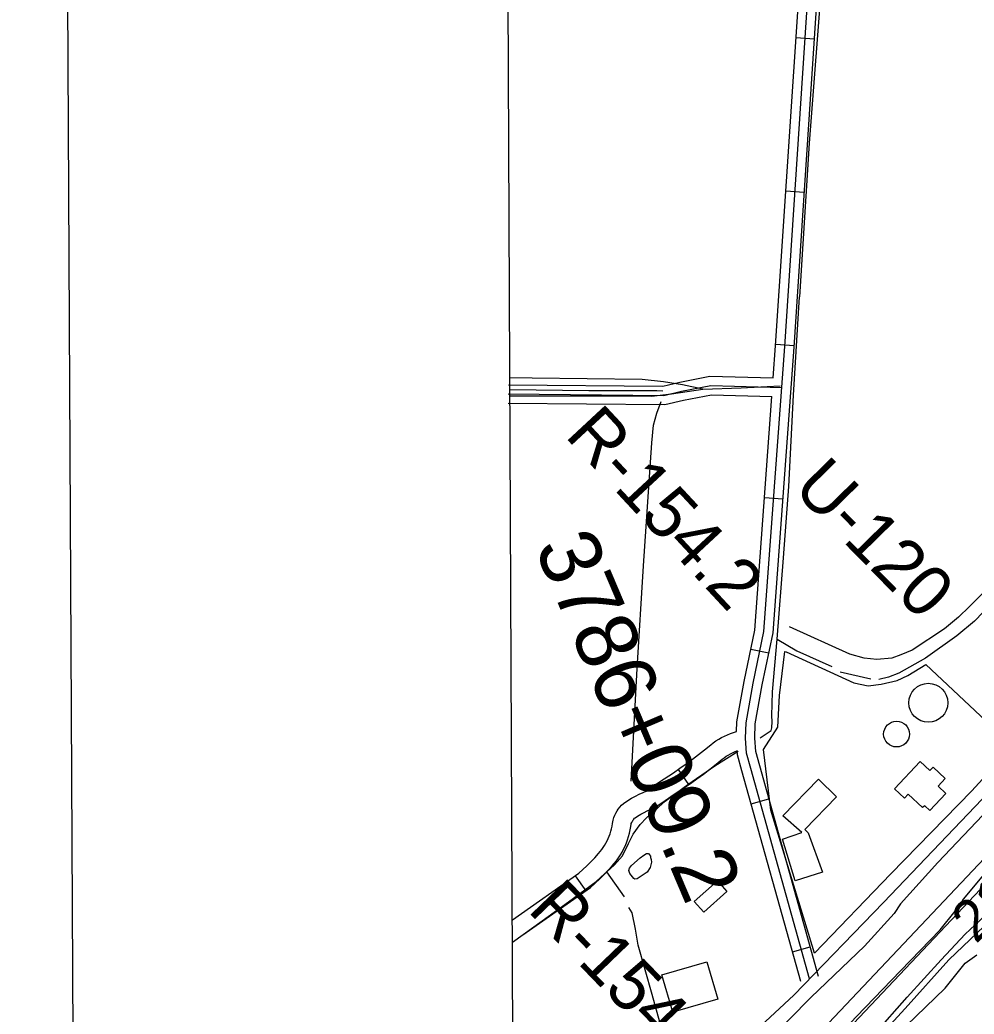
# Model space of a CAD drawing. Extents: x 3445503 to 3483459, y 540493 to 566012.
# Drawn here: x 3448839 to 3450391, y 547803 to 549421 of the extents above; entities that cross this region are included whole.
import ezdxf

# ---------------------------------------------------------------- set-up
doc = ezdxf.new("R2010")
doc.units = 0
for name, color, linetype in [('V-ANNO-SYMB', 7, 'Continuous'), ('V-BLDG-OTLN', 7, 'Continuous'), ('V-DOMW-TANK', 7, 'Continuous'), ('V-DTCH-CNTR', 7, 'Continuous'), ('V-FLOD-BASE', 7, 'Continuous'), ('V-GRID-FRAM', 7, 'Continuous'), ('V-LEVE-TOET', 7, 'Continuous'), ('V-RIVR-EDGE', 7, 'Continuous'), ('V-RIVR-RANG', 7, 'Continuous'), ('V-RIVR-RANG-IDEN', 7, 'Continuous'), ('V-ROAD-CNTR', 7, 'Continuous'), ('V-SITE-OTLN', 7, 'Continuous'), ('V-SITE-VEGE', 7, 'Continuous'), ('V-SURV-IDEN', 7, 'Continuous'), ('V-SURV-LINE', 7, 'Continuous'), ('V-TOPO-SHOR', 7, 'Continuous'), ('V-WETL-SWMP', 7, 'Continuous')]:
    doc.layers.add(name, color=color, linetype=linetype)

msp = doc.modelspace()

# ---------------------------------------------------------------- linework, layer by layer
at = {"layer": 'V-ANNO-SYMB'}
msp.add_lwpolyline([(3448956, 541715), (3482038.7, 541883.4), (3481922.1, 564799.7), (3448839.3, 564631.3), (3448956, 541715)], dxfattribs=at)
at = {"layer": 'V-BLDG-OTLN'}
for points in [[(3450319.2, 548134.6), (3450310.7, 548142.5), (3450307.2, 548139.5), (3450283.6, 548161.3), (3450277.6, 548154.7), (3450261.3, 548170.1), (3450303.2, 548214.6), (3450319.1, 548199.6), (3450324.5, 548205.3), (3450344.1, 548186.7), (3450332.3, 548174.3), (3450345.2, 548162.2)], [(3450079.9, 548126.1), (3450137.7, 548185.7), (3450167.1, 548157.2), (3450115.5, 548104), (3450121.1, 548098.6), (3450144.4, 548034.6), (3450099.9, 548020.5), (3450079.2, 548088.3), (3450110.9, 548099.1)], [(3449936, 547986.5), (3449973.6, 548020.2), (3449989.1, 548002.9), (3449951.4, 547969.2)], [(3449974.1, 547827.9), (3449901, 547806.7), (3449883.3, 547867.6), (3449956.5, 547888.8)]]:
    msp.add_lwpolyline(points, close=True, dxfattribs=at)
at = {"layer": 'V-DOMW-TANK'}
for centre, radius in [((3450316.5, 548310), 31.7), ((3450264.9, 548259.1), 21)]:
    msp.add_circle(centre, radius, dxfattribs=at)
at = {"layer": 'V-DTCH-CNTR'}
msp.add_line((3450188.9, 548388.9), (3450091, 548433.5), dxfattribs=at)
for points in [[(3449949.7, 548820.4), (3449916.9, 548827.4), (3449886, 548832.4), (3449851.1, 548835.9), (3449672.1, 548838.1), (3449636, 548838.7)], [(3449636.1, 548809.5), (3449796.2, 548809.2), (3449866.6, 548809), (3449899.1, 548812.7), (3449949.7, 548820.4), (3450012.3, 548822.6), (3450075.8, 548825.8)], [(3450406.1, 548489.6), (3450383.5, 548466.8), (3450365.7, 548449.1), (3450343.1, 548430.1), (3450290, 548395.5), (3450272.1, 548387.8), (3450257.2, 548382.6), (3450232.9, 548380.7), (3450212, 548382.4), (3450188.9, 548388.9)]]:
    msp.add_lwpolyline(points, dxfattribs=at)
at = {"layer": 'V-FLOD-BASE'}
for points in [[(3450485.4, 548109.9), (3450484.5, 548109.2), (3450459.2, 548068.4), (3450444.5, 548057.1), (3450418.5, 548041.1), (3450406, 548030), (3450373.1, 547990.6), (3450366.7, 547978.8), (3450360.4, 547970.8)], [(3450070.2, 547667.4), (3450126.9, 547722.6), (3450199.8, 547799.5), (3450271.5, 547873.7), (3450335.7, 547940.8), (3450360.4, 547970.8)]]:
    msp.add_lwpolyline(points, dxfattribs=at)
at = {"layer": 'V-GRID-FRAM'}
msp.add_lwpolyline([(3449565.1, 564068.2), (3481202, 564229.3), (3481302.5, 546046.4), (3449649.7, 545885.3), (3449565.1, 564068.2)], dxfattribs=at)
at = {"layer": 'V-LEVE-TOET'}
for points in [[(3450564.1, 548297.4), (3450550.9, 548276.1), (3450415.7, 548138.2), (3450332, 548050.2), (3450271.1, 547983), (3450261.1, 547967)], [(3450126.1, 547831.1), (3450212.5, 547914), (3450261.1, 547967)], [(3450138.4, 547682.7), (3450229.3, 547771.3), (3450282.3, 547830.8), (3450337.2, 547891.9), (3450376.7, 547933.5), (3450408.8, 547963.8)], [(3449642.8, 547385.1), (3449654, 547395.4), (3449787.5, 547516.1), (3449918.6, 547633.3), (3450053.8, 547757.6), (3450126.1, 547831.1)]]:
    msp.add_lwpolyline(points, dxfattribs=at)
at = {"layer": 'V-RIVR-EDGE'}
msp.add_spline([(3451925, 549011.8), (3451906.9, 548998.2), (3451896.5, 548990.8), (3451890.8, 548986.7), (3451875, 548972.3), (3451838.7, 548937.3), (3451815.1, 548916.8), (3451777.1, 548879.3), (3451754.8, 548857.1), (3451741.5, 548843.5), (3451725, 548828.3), (3451716.7, 548821.8), (3451713.4, 548821.3), (3451708.1, 548820.5), (3451704.7, 548816.8), (3451702.3, 548810.7), (3451684.1, 548789.3), (3451651.8, 548755.1), (3451627.4, 548730.8), (3451620, 548725.9), (3451613.8, 548725.5), (3451610.9, 548724.7), (3451608.8, 548722.6), (3451607.2, 548720.2), (3451606.3, 548711.9), (3451594.3, 548698.7), (3451584.8, 548688), (3451576.6, 548684.4), (3451565.8, 548677), (3451549.7, 548663), (3451524.5, 548637.9), (3451489.4, 548604.6), (3451461.7, 548579.1), (3451446.4, 548566.7), (3451433.6, 548556.9), (3451415.8, 548544.5), (3451408.4, 548537.9), (3451388.9, 548508.7), (3451359.9, 548468.4), (3451343, 548449), (3451327.3, 548433.4), (3451287.2, 548395.6), (3451273.9, 548379.5), (3451265.2, 548366.7), (3451258.2, 548357.3), (3451242.1, 548340), (3451208.6, 548307.1), (3451174.3, 548272.9), (3451127.1, 548222.3), (3451103.6, 548199.3), (3451092.8, 548191.1), (3451087.9, 548184.5), (3451081.7, 548175), (3451074.6, 548169.3), (3451066.4, 548163.1), (3451063.9, 548161), (3451061.4, 548154.9), (3451056.4, 548150.7), (3451049, 548144.2), (3451044.4, 548135.5), (3451038.6, 548125.6), (3451024.6, 548112.9), (3450996.9, 548090.7), (3450984.1, 548083.7), (3450968.4, 548079.6), (3450953.2, 548075.9), (3450948.2, 548073.1), (3450944.5, 548064.4), (3450943.2, 548062.4), (3450938.7, 548062.4), (3450937, 548059.9), (3450933.3, 548054.1), (3450926.3, 548049.6), (3450919.3, 548045.5), (3450916.4, 548042.6), (3450913.1, 548038.5), (3450907.7, 548036), (3450903.1, 548031.9), (3450898.6, 548027.4), (3450884.5, 548004.3), (3450877.5, 547990.3), (3450865.4, 547964), (3450858.4, 547953.3), (3450851.4, 547947.1), (3450846.4, 547943.8), (3450841.1, 547938.9), (3450836.9, 547933.9), (3450834, 547925.3), (3450830.3, 547920.8), (3450813.8, 547915.4), (3450791.5, 547902.3), (3450765.8, 547879.3), (3450757.2, 547871.9), (3450751.4, 547869.4), (3450748.5, 547869.8), (3450740.7, 547868.2), (3450728.7, 547857.1), (3450719.2, 547846.4), (3450715.4, 547842.7), (3450714.6, 547838.6), (3450712.5, 547834.9), (3450698.5, 547818.8), (3450679.9, 547799.1), (3450660, 547778.1), (3450655.5, 547773.1), (3450650.1, 547771.5), (3450644.3, 547771.5), (3450637.3, 547769.5), (3450622.4, 547753.8), (3450615, 547744.8), (3450605.5, 547736.6), (3450602.2, 547731.2), (3450596.8, 547715.1), (3450588.9, 547703.6), (3450582.7, 547699.9), (3450577.7, 547695.4), (3450564.1, 547681), (3450557.1, 547676.5), (3450549.2, 547672), (3450543.4, 547662.9), (3450538.5, 547651.8), (3450535.6, 547646), (3450535.1, 547638.6), (3450535.1, 547625), (3450533.4, 547618), (3450525.2, 547607.7), (3450500.3, 547578), (3450469.7, 547546.4), (3450444.9, 547518.8), (3450425.9, 547499.5), (3450395.3, 547464.5), (3450367.6, 547435.3), (3450339.1, 547404.8), (3450310.1, 547376.8), (3450301.5, 547370.3), (3450296.9, 547367.8), (3450289, 547356.7), (3450281.2, 547345.6), (3450275.8, 547338.6), (3450270.4, 547336.9), (3450265.1, 547332), (3450258.9, 547327.5), (3450246.1, 547318.4), (3450231.2, 547298.3), (3450212.1, 547275.6), (3450187.7, 547248.1), (3450160.9, 547218.4), (3450144.7, 547202.4), (3450126.5, 547184.3), (3450110, 547166.2), (3450091, 547148.1), (3450072.4, 547127.9), (3450049.6, 547104.1), (3450015.3, 547069.9), (3449993, 547047.3), (3449946.7, 546988.4), (3449899.5, 546934.9), (3449866.9, 546902), (3449840.4, 546865.8), (3449803.6, 546824.6), (3449770.9, 546786), (3449751, 546765.4), (3449725.8, 546739.9), (3449714.2, 546724.2), (3449695.6, 546703.3), (3449687.3, 546690.9), (3449677.4, 546669.1), (3449668.7, 546652.2), (3449652.1, 546629.9), (3449646.3, 546622.3)], degree=3, dxfattribs=at)
at = {"layer": 'V-ROAD-CNTR'}
for p, q in [((3450101.3, 549392.4), (3450131.3, 549390.4)), ((3450084.9, 549142.9), (3450114.8, 549140.9)), ((3450068.4, 548893.5), (3450098.3, 548891.5)), ((3450050.1, 548644.2), (3450080.1, 548642)), ((3450027.9, 548397.5), (3450057.2, 548391.3)), ((3449909.7, 548201.6), (3449926.7, 548176.8)), ((3450028.4, 548145.6), (3450057.3, 548153.7)), ((3449742.3, 548028.6), (3449759.5, 548004.1)), ((3450095.6, 547904.8), (3450124.5, 547912.8))]:
    msp.add_line(p, q, dxfattribs=at)
for points in [[(3450123.4, 547860.7), (3450027.9, 548203.3), (3450021, 548228), (3450019.2, 548252.4), (3450020.1, 548277.5), (3450031.6, 548342), (3450049.1, 548425.9), (3450083.2, 548889.6), (3450118.5, 549424.9), (3450144, 549811.7), (3450194.7, 550582.4), (3450209.9, 550928.6), (3450249.6, 551447), (3450280.4, 552016), (3450285.2, 552111.3)], [(3450064.4, 548838.5), (3450068.2, 548890.7), (3450103.6, 549425.9), (3450129, 549812.7), (3450179.7, 550583.3), (3450194.9, 550929.5), (3450230, 551387.9)], [(3450137.9, 547864.7), (3450042.3, 548207.3), (3450035.8, 548230.6), (3450034.2, 548252.6), (3450035.1, 548275.9), (3450046.4, 548339.2), (3450064, 548423.8), (3450098.2, 548888.6), (3450133.5, 549423.9), (3450138.9, 549506.5)], [(3451271.6, 549074.2), (3450713.7, 548477.6), (3450243.6, 547984.9), (3450097.7, 547834.1), (3449843.6, 547597.6), (3449640, 547411.9)], [(3449633.7, 548827.6), (3449885, 548825.2), (3449912.2, 548831.6), (3449961.4, 548841.4), (3450064.4, 548838.5)], [(3449633.5, 548812.6), (3449886.7, 548810.2), (3449915.4, 548816.9), (3449962.7, 548826.4), (3450078.3, 548823.1)], [(3449633.4, 548797.6), (3449888.3, 548795.2), (3449918.6, 548802.3), (3449964, 548811.3), (3450062.2, 548808.5)], [(3450004.6, 548263.3), (3450005.2, 548279.1), (3450016.9, 548344.9), (3450034.3, 548428), (3450062.2, 548808.5)], [(3449640.1, 547956.7), (3449748.4, 548032.9), (3449754.6, 548038.6), (3449761.2, 548044.9), (3449767.7, 548051.3), (3449774, 548057.9), (3449780.1, 548064.7), (3449785.7, 548071.2), (3449787.8, 548074.3), (3449790.1, 548077.9), (3449792.2, 548081.6), (3449794.1, 548085.3), (3449795.9, 548089.1), (3449797.5, 548093), (3449799, 548097), (3449800.3, 548101), (3449801.4, 548105.1), (3449802.3, 548109.2), (3449803.1, 548113.4), (3449803.9, 548119.1), (3449805.2, 548123.5), (3449806.6, 548127.1), (3449808.3, 548130.6), (3449810.3, 548134), (3449812.4, 548137.2), (3449814.8, 548140.3), (3449817.5, 548143.2), (3449820.9, 548146.4), (3449827.8, 548150.9), (3449833.9, 548154.6), (3449840.1, 548158.1), (3449846.4, 548161.3), (3449852.9, 548164.3), (3449857.7, 548166.4), (3449871.5, 548176), (3449886.8, 548186.3), (3449902, 548196.3), (3449912.4, 548203.4), (3449922.7, 548210.7), (3449932.8, 548218.2), (3449942.9, 548225.8), (3449952.8, 548233.6), (3449962.8, 548241.6), (3449966.8, 548244.8), (3449971.2, 548247.9), (3449975.7, 548250.8), (3449980.4, 548253.4), (3449985.2, 548255.8), (3449990.1, 548258), (3449995.1, 548259.9), (3450004.5, 548263.1)], [(3449657.3, 547932.2), (3449767.1, 548009.4), (3449775, 548016.6), (3449782.2, 548023.4), (3449789.2, 548030.4), (3449796, 548037.6), (3449802.6, 548044.9), (3449809.5, 548052.9), (3449812.8, 548057.8), (3449815.8, 548062.4), (3449818.5, 548067.2), (3449821, 548072.1), (3449823.4, 548077), (3449825.5, 548082.1), (3449827.4, 548087.3), (3449829, 548092.5), (3449830.5, 548097.8), (3449831.7, 548103.2), (3449832.7, 548108.6), (3449833.2, 548112.5), (3449833.5, 548113.5), (3449834.2, 548115.1), (3449834.9, 548116.7), (3449835.8, 548118.2), (3449836.7, 548119.6), (3449837.8, 548120.9), (3449838.9, 548122.2), (3449839.6, 548122.8), (3449843.7, 548125.5), (3449848.9, 548128.6), (3449854.2, 548131.6), (3449859.6, 548134.3), (3449865.1, 548136.9), (3449872.3, 548140), (3449888.5, 548151.2), (3449903.5, 548161.4), (3449918.7, 548171.4), (3449929.6, 548178.8), (3449940.2, 548186.4), (3449950.8, 548194.1), (3449961.2, 548202), (3449971.5, 548210.1), (3449981.5, 548218.2), (3449984.7, 548220.7), (3449987.9, 548223), (3449991.2, 548225), (3449994.6, 548227), (3449998, 548228.7), (3450001.6, 548230.3), (3450005.2, 548231.7), (3450006.5, 548232.1)], [(3450109, 547856.6), (3450013.5, 548199.2), (3450006.1, 548225.5), (3450005.6, 548232.2)]]:
    msp.add_lwpolyline(points, dxfattribs=at)
at = {"layer": 'V-SITE-OTLN'}
msp.add_lwpolyline([(3450085.5, 548392.9), (3450195.4, 548342.4), (3450218.5, 548337.5), (3450240, 548340.1), (3450265.7, 548346.3), (3450283.1, 548354.2), (3450312.5, 548372.2), (3450401.4, 548288.9), (3450416.8, 548274.5), (3450451.5, 548237), (3450387.5, 548167), (3450255.5, 548031.8), (3450131.4, 547902.4), (3450060.5, 548135.4), (3450048.5, 548234.2), (3450071.9, 548270.3), (3450074.7, 548321.8), (3450083.1, 548393.7)], close=True, dxfattribs=at)
at = {"layer": 'V-SITE-VEGE'}
msp.add_lwpolyline([(3450186.1, 547693.4), (3450343.9, 547845.9), (3450376.3, 547886.4), (3450395.2, 547899.9)], dxfattribs=at)
at = {"layer": 'V-SURV-LINE'}
for points in [[(3450135.7, 547769.1), (3451494, 549207.2)], [(3451515.8, 549186.6), (3450157.6, 547748.5)]]:
    msp.add_lwpolyline(points, dxfattribs=at)
at = {"layer": 'V-TOPO-SHOR'}
for p, q in [((3450223.1, 548348.2), (3450173.3, 548360)), ((3449822.5, 547994.2), (3449793.6, 548035.2))]:
    msp.add_line(p, q, dxfattribs=at)
for points in [[(3450144.3, 549502.6), (3450122.9, 549220.8), (3450106.8, 548970.8)], [(3450043, 548252.8), (3450060.8, 548265.1), (3450062.3, 548269.5), (3450062.7, 548279.4), (3450061.9, 548288.9), (3450062.9, 548327.7), (3450070.6, 548413.3), (3450081.2, 548546.1), (3450089.6, 548661.8), (3450097.4, 548810.7), (3450106.8, 548970.8)], [(3451137.6, 548975), (3450992.1, 548882.7), (3450833.6, 548770.9), (3450790.5, 548742.3), (3450741.3, 548716.1), (3450700, 548693.9), (3450625.2, 548646.1), (3450608.8, 548629), (3450602.1, 548613.3), (3450596.1, 548604.7), (3450577.8, 548589.5), (3450524.9, 548553), (3450454.9, 548503.2), (3450419.9, 548471.9), (3450391.9, 548443), (3450363.1, 548418.7), (3450312.1, 548382.8), (3450268.8, 548358.4), (3450251.9, 548351.9), (3450236.3, 548348)], [(3449885, 548817.1), (3449875.1, 548817.8), (3449764.7, 548817.5), (3449636.1, 548819)], [(3449833.3, 548182.3), (3449843.3, 548365.6), (3449853.5, 548532.7), (3449867.1, 548733.1), (3449869.7, 548761.6), (3449875.2, 548781), (3449882.3, 548800.4)], [(3450070.6, 548413.3), (3450102.8, 548394.4), (3450159.5, 548368.9)], [(3449674.8, 547945.4), (3449731.3, 547986.4), (3449776.4, 548019.4), (3449790.6, 548032.5), (3449793.6, 548035.2), (3449806.4, 548046.4), (3449819, 548061.1), (3449829.2, 548081), (3449836.7, 548096.4), (3449848.2, 548111.9), (3449858, 548123.1), (3449888.4, 548150.1), (3449925.2, 548177.2), (3449969.4, 548207.4), (3450007.4, 548231.3)], [(3449833.7, 548045.3), (3449847.9, 548057.7), (3449853.9, 548062), (3449858.2, 548064.8), (3449861.4, 548064.8), (3449865, 548060.5), (3449865, 548058.5), (3449865.8, 548054.9), (3449866.6, 548050.6), (3449864.2, 548041.9), (3449859.1, 548034.7), (3449843.3, 548023.6), (3449839.3, 548023.2), (3449837.7, 548024), (3449831, 548032.3), (3449829.4, 548037), (3449830.6, 548041), (3449833.7, 548045.3)], [(3449898.3, 547698.5), (3449888.1, 547761), (3449867.7, 547835.3), (3449844.5, 547915.5), (3449840.6, 547941.5), (3449834.7, 547968.2), (3449829.6, 547977.2)], [(3449640.3, 547920.3), (3449674.8, 547945.4)]]:
    msp.add_lwpolyline(points, dxfattribs=at)
at = {"layer": 'V-WETL-SWMP'}
for p, q in [((3450349.9, 547891.6), (3450407.5, 547946.8)), ((3450279.1, 547812.4), (3450349.9, 547891.6)), ((3450203.4, 547731.1), (3450279.1, 547812.4))]:
    msp.add_line(p, q, dxfattribs=at)

# ---------------------------------------------------------------- texts
at = {"layer": 'V-RIVR-RANG'}
msp.add_text('21.6', height=67, rotation=42.7983, dxfattribs=at).set_placement((3450393.5, 547916.7))
at = {"layer": 'V-RIVR-RANG-IDEN'}
for s, rotation, p in [('R-154.2', 312.941, (3449723.9, 548744)), ('U-120', 314.4297, (3450094, 548657.3)), ('R-154.3', 313.8967, (3449663.3, 547971.9))]:
    msp.add_text(s, height=83, rotation=rotation, dxfattribs=at).set_placement(p)
at = {"layer": 'V-SURV-IDEN'}
msp.add_text('3786+09.2', height=100, rotation=293.0256, dxfattribs=at).set_placement((3449675.3, 548563))

doc.saveas('drawing.dxf')
